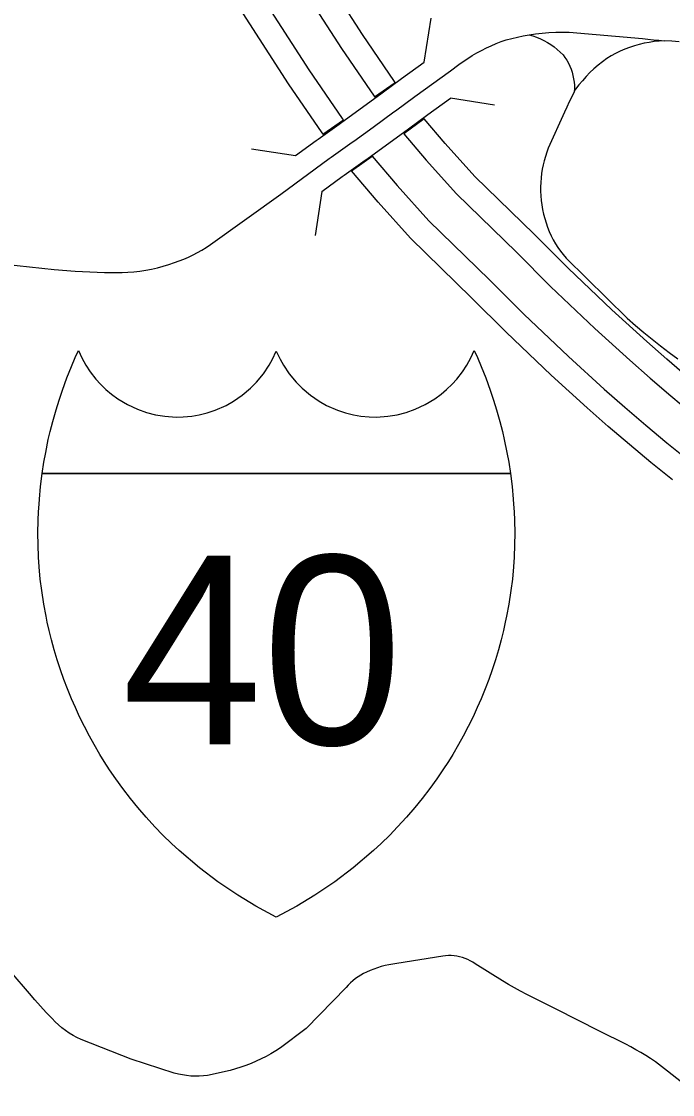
# Model space of a CAD drawing. Extents: x -19 to 366, y -4 to 359.
# Drawn here: x 152.458 to 152.873, y 194.702 to 195.386 of the extents above; entities that cross this region are included whole.
import ezdxf

# ---------------------------------------------------------------- set-up
doc = ezdxf.new("R2010")
doc.units = 0
for name, color, linetype in [('Level 19', 7, 'Continuous'), ('Level 23', 7, 'Continuous'), ('Level 33', 7, 'Continuous'), ('Level 39', 7, 'Continuous'), ('Level 60', 7, 'Continuous')]:
    doc.layers.add(name, color=color, linetype=linetype)

msp = doc.modelspace()

# ---------------------------------------------------------------- linework, layer by layer
at = {"layer": 'Level 19'}
for points in [[(152.25878, 195.92345), (152.24962, 195.91019), (152.26472, 195.89895), (152.3093, 195.86117), (152.35554, 195.8167), (152.39073, 195.77782), (152.42126, 195.74052), (152.45938, 195.68705), (152.49117, 195.63718), (152.51483, 195.60003), (152.54353, 195.55479), (152.57113, 195.51134), (152.58689, 195.48643), (152.59011, 195.48136), (152.61021, 195.4496), (152.63141, 195.41627), (152.66179, 195.36908), (152.68263, 195.33864), (152.68301, 195.33812)], [(152.68301, 195.33812), (152.69614, 195.34743), (152.69578, 195.34793), (152.6752, 195.37798), (152.64497, 195.42495), (152.6238, 195.45822), (152.6037, 195.48998), (152.60049, 195.49505), (152.58473, 195.51996), (152.55712, 195.56341), (152.52842, 195.60866), (152.50475, 195.64583), (152.47273, 195.69606), (152.43405, 195.7503), (152.40293, 195.78832), (152.3671, 195.82792), (152.32009, 195.87312), (152.27475, 195.91156), (152.25878, 195.92345)], [(152.23596, 195.88967), (152.22714, 195.87616), (152.23938, 195.86705), (152.28199, 195.83093), (152.3263, 195.78833), (152.35986, 195.75124), (152.38889, 195.71577), (152.42561, 195.66427), (152.45683, 195.6153), (152.48046, 195.57819), (152.50915, 195.53296), (152.53674, 195.48953), (152.5525, 195.46463), (152.55571, 195.45956), (152.57582, 195.42778), (152.59712, 195.39432), (152.62786, 195.34655), (152.64937, 195.31514), (152.64999, 195.31429)], [(152.64999, 195.31429), (152.66311, 195.32362), (152.66252, 195.32443), (152.64127, 195.35545), (152.61068, 195.403), (152.58942, 195.43641), (152.56931, 195.46818), (152.56609, 195.47325), (152.55033, 195.49815), (152.52275, 195.54159), (152.49405, 195.58682), (152.47041, 195.62395), (152.43896, 195.67328), (152.40169, 195.72556), (152.37206, 195.76175), (152.33786, 195.79955), (152.29279, 195.84289), (152.2494, 195.87966), (152.23596, 195.88967)], [(152.88226, 195.15981), (152.86934, 195.17089), (152.85658, 195.18214), (152.83438, 195.20232), (152.80652, 195.22885), (152.78476, 195.25055), (152.7469, 195.2874), (152.72794, 195.30848), (152.71462, 195.32414), (152.7016, 195.31459)], [(152.7016, 195.31459), (152.71582, 195.29788), (152.73529, 195.27623), (152.77346, 195.23908), (152.79528, 195.21732), (152.82342, 195.19053), (152.84584, 195.17015), (152.85878, 195.15874), (152.87187, 195.14751), (152.88513, 195.13648)], [(152.8731, 195.09384), (152.8593, 195.105), (152.84559, 195.1164), (152.83206, 195.12801), (152.81867, 195.13981), (152.79568, 195.16072), (152.76686, 195.18815), (152.74488, 195.21008), (152.70592, 195.248), (152.68517, 195.27107), (152.66827, 195.29094), (152.68134, 195.30042)], [(152.68134, 195.30042), (152.69729, 195.28167), (152.71753, 195.25916), (152.75618, 195.22154), (152.7781, 195.19968), (152.80664, 195.17251), (152.82941, 195.1518), (152.84262, 195.14015), (152.85598, 195.1287), (152.86951, 195.11744), (152.88316, 195.10641)]]:
    msp.add_lwpolyline(points, dxfattribs=at)
at = {"layer": 'Level 23'}
for points in [[(152.47096, 195.09793), (152.47205, 195.10507), (152.47318, 195.11139), (152.47485, 195.11953), (152.47608, 195.12483), (152.47768, 195.13113), (152.47976, 195.13854), (152.48167, 195.14472), (152.4838, 195.1511), (152.48665, 195.15893), (152.48958, 195.16628), (152.49202, 195.17199), (152.49405, 195.17649), (152.49625, 195.17164), (152.49879, 195.16702), (152.50157, 195.16277), (152.50521, 195.15807), (152.50808, 195.1549), (152.51164, 195.15146), (152.51523, 195.14845), (152.51913, 195.14561), (152.52532, 195.1419), (152.53168, 195.13894), (152.53743, 195.1369), (152.54312, 195.13544), (152.54922, 195.13443), (152.55631, 195.13396), (152.56097, 195.13405), (152.56632, 195.13455), (152.57108, 195.13536), (152.57619, 195.13662), (152.58132, 195.13832), (152.58823, 195.14136), (152.593, 195.14404), (152.59853, 195.14782), (152.60384, 195.15229), (152.60772, 195.1562), (152.61215, 195.16158), (152.6158, 195.16704), (152.61794, 195.17088), (152.6203, 195.17593)], [(152.6203, 195.17593), (152.62265, 195.17088), (152.6248, 195.16704), (152.62845, 195.16158), (152.63287, 195.1562), (152.63675, 195.15229), (152.64206, 195.14782), (152.64759, 195.14404), (152.65237, 195.14136), (152.65927, 195.13832), (152.66441, 195.13662), (152.66951, 195.13536), (152.67427, 195.13455), (152.67962, 195.13405), (152.68429, 195.13396), (152.69137, 195.13443), (152.69748, 195.13544), (152.70316, 195.1369), (152.70891, 195.13894), (152.71527, 195.1419), (152.72146, 195.14561), (152.72537, 195.14845), (152.72895, 195.15146), (152.73251, 195.1549), (152.73538, 195.15807), (152.73902, 195.16277), (152.7418, 195.16702), (152.74434, 195.17164), (152.74654, 195.17649), (152.74858, 195.17199), (152.75101, 195.16628), (152.75394, 195.15893), (152.75679, 195.1511), (152.75892, 195.14472), (152.76083, 195.13854), (152.76291, 195.13113), (152.76451, 195.12483), (152.76574, 195.11953), (152.76741, 195.11139), (152.76854, 195.10507), (152.76963, 195.09793)], [(152.6203, 194.81502), (152.60721, 194.822), (152.5957, 194.82892), (152.58303, 194.83748), (152.57121, 194.84643), (152.55828, 194.85745), (152.55346, 194.86194), (152.54798, 194.86731), (152.54289, 194.87256), (152.53733, 194.87866), (152.53186, 194.88501), (152.5273, 194.89063), (152.52237, 194.89706), (152.51787, 194.90328), (152.51398, 194.90898), (152.51056, 194.91426), (152.50774, 194.91881), (152.504, 194.92519), (152.5011, 194.93041), (152.4979, 194.93651), (152.49479, 194.94282), (152.49209, 194.94867), (152.48964, 194.9543), (152.48706, 194.96063), (152.48483, 194.96649), (152.48267, 194.97261), (152.48057, 194.97901), (152.47861, 194.98555), (152.4769, 194.9918), (152.47542, 194.99773), (152.47422, 195.00302), (152.4734, 195.00695), (152.47198, 195.01456), (152.47061, 195.02333), (152.46968, 195.03065), (152.46901, 195.03836), (152.46861, 195.0446), (152.46832, 195.05251), (152.46824, 195.0599), (152.46839, 195.06811), (152.46862, 195.07352), (152.46892, 195.07848), (152.46915, 195.0816), (152.46992, 195.08968), (152.47095, 195.09793)], [(152.76963, 195.09793), (152.47096, 195.09793)], [(152.47096, 195.09793), (152.76963, 195.09793)], [(152.76963, 195.09793), (152.77067, 195.08968), (152.77144, 195.0816), (152.77167, 195.07848), (152.77197, 195.07352), (152.7722, 195.06811), (152.77235, 195.0599), (152.77227, 195.05251), (152.77198, 195.0446), (152.77159, 195.03836), (152.77091, 195.03065), (152.76999, 195.02333), (152.76862, 195.01456), (152.76719, 195.00695), (152.76638, 195.00302), (152.76517, 194.99773), (152.76369, 194.9918), (152.76198, 194.98555), (152.76002, 194.97901), (152.75793, 194.97261), (152.75576, 194.96649), (152.75354, 194.96063), (152.75096, 194.9543), (152.7485, 194.94867), (152.7458, 194.94282), (152.74269, 194.93651), (152.73949, 194.93041), (152.73659, 194.92519), (152.73285, 194.91881), (152.73003, 194.91426), (152.72661, 194.90898), (152.72272, 194.90328), (152.71822, 194.89706), (152.7133, 194.89063), (152.70873, 194.88501), (152.70327, 194.87866), (152.6977, 194.87256), (152.69261, 194.86731), (152.68714, 194.86194), (152.68231, 194.85745), (152.66938, 194.84643), (152.65756, 194.83748), (152.64489, 194.82892), (152.63338, 194.822), (152.6203, 194.81502)]]:
    msp.add_lwpolyline(points, dxfattribs=at)
at = {"layer": 'Level 33'}
for points in [[(152.6963, 195.32932), (152.70856, 195.33833), (152.73133, 195.35487), (152.73675, 195.35878), (152.73953, 195.36077), (152.74237, 195.36266), (152.74527, 195.36447), (152.7482, 195.3662), (152.75121, 195.36782), (152.75427, 195.36936), (152.75735, 195.3708), (152.76051, 195.37215), (152.76367, 195.3734), (152.7669, 195.37455), (152.7705, 195.37551), (152.77414, 195.37635), (152.77781, 195.37709), (152.78149, 195.37772)], [(152.78149, 195.37772), (152.78573, 195.37835), (152.78998, 195.37885), (152.79423, 195.37921), (152.79851, 195.37945), (152.80277, 195.37954), (152.80706, 195.37951), (152.85394, 195.3753), (152.85739, 195.37493), (152.86085, 195.37459), (152.8643, 195.37427), (152.86774, 195.37397)], [(152.78149, 195.37772), (152.78395, 195.37703), (152.78637, 195.37621), (152.78874, 195.37524), (152.79105, 195.37414), (152.79329, 195.37291), (152.79544, 195.37155), (152.79752, 195.37007), (152.79951, 195.36847), (152.80141, 195.36676), (152.80319, 195.36494), (152.80442, 195.36326), (152.80557, 195.36149), (152.80662, 195.35966), (152.80752, 195.35777), (152.80832, 195.35583), (152.80899, 195.35383), (152.80955, 195.3518), (152.80997, 195.34974), (152.81027, 195.34765), (152.81042, 195.34555), (152.81046, 195.34345), (152.81036, 195.34134)], [(152.86774, 195.37397), (152.86453, 195.37377), (152.86129, 195.37344), (152.85811, 195.37296), (152.85493, 195.37235), (152.85178, 195.3716), (152.84868, 195.37071), (152.84561, 195.36969), (152.84259, 195.36853), (152.83962, 195.36724), (152.83672, 195.36583), (152.83388, 195.36429), (152.83111, 195.36263), (152.82828, 195.36054), (152.82555, 195.35834), (152.82292, 195.35603), (152.82037, 195.35362), (152.81793, 195.3511), (152.81559, 195.34849), (152.81335, 195.34579), (152.81123, 195.343), (152.81112, 195.34281), (152.81092, 195.34244), (152.81081, 195.34225), (152.81061, 195.34187), (152.81036, 195.34134)], [(152.87733, 195.37329), (152.87254, 195.37361), (152.86774, 195.37397)], [(152.81036, 195.34134), (152.80878, 195.33814), (152.80719, 195.33492), (152.80565, 195.33169), (152.80412, 195.32845), (152.79381, 195.30547), (152.79285, 195.30284), (152.79198, 195.30017), (152.79121, 195.29747), (152.79054, 195.29475), (152.78998, 195.292), (152.78952, 195.28923), (152.78917, 195.28645), (152.78893, 195.28365), (152.7888, 195.28085), (152.78876, 195.27805), (152.78897, 195.2751), (152.78927, 195.27217), (152.78969, 195.26924), (152.7902, 195.26634), (152.79083, 195.26345), (152.79158, 195.26059), (152.79242, 195.25777), (152.79338, 195.25498), (152.79444, 195.25222), (152.79561, 195.24951), (152.79694, 195.24699), (152.79839, 195.24453), (152.79993, 195.24213), (152.80156, 195.2398), (152.80331, 195.23753), (152.80513, 195.23535), (152.84417, 195.19692), (152.84938, 195.1924), (152.85465, 195.18795), (152.85999, 195.18359), (152.86542, 195.17931), (152.8709, 195.17511), (152.87645, 195.171)], [(152.66965, 195.30996), (152.68205, 195.31891), (152.69533, 195.3286), (152.6963, 195.32932)], [(152.43909, 195.23234), (152.47855, 195.22814), (152.49206, 195.22699), (152.51073, 195.22611), (152.51804, 195.22625), (152.52186, 195.22625), (152.52564, 195.22639), (152.52942, 195.22667), (152.5332, 195.22709), (152.53697, 195.22765), (152.54069, 195.22835), (152.54441, 195.22919), (152.54807, 195.23017), (152.55171, 195.23128), (152.5553, 195.23252), (152.55835, 195.23355), (152.56137, 195.2347), (152.56434, 195.23597), (152.56723, 195.23736), (152.5701, 195.23885), (152.57287, 195.24047), (152.57561, 195.24219), (152.57826, 195.24402), (152.62315, 195.27616), (152.65407, 195.29881), (152.65534, 195.29972), (152.66872, 195.30929), (152.66965, 195.30996)], [(152.8818, 194.70748), (152.86978, 194.71668), (152.86211, 194.72271), (152.85907, 194.72472), (152.85595, 194.72668), (152.85282, 194.72857), (152.84964, 194.73041), (152.84643, 194.73218), (152.84318, 194.7339), (152.8264, 194.74227), (152.79887, 194.7562), (152.78001, 194.76572), (152.77607, 194.76776), (152.77217, 194.76988), (152.76834, 194.7721), (152.76455, 194.77439), (152.7471, 194.78529), (152.74558, 194.78626), (152.74399, 194.78714), (152.74236, 194.78793), (152.74068, 194.78861), (152.73898, 194.78918), (152.73724, 194.78965), (152.73545, 194.79002), (152.73366, 194.79027), (152.73186, 194.79041), (152.73006, 194.79044), (152.72824, 194.79036), (152.72644, 194.79017), (152.69708, 194.78534), (152.6946, 194.78503), (152.69213, 194.78461), (152.68966, 194.78408), (152.68723, 194.78345), (152.68484, 194.78272), (152.68247, 194.78188), (152.68016, 194.78095), (152.67787, 194.77991), (152.676, 194.77903), (152.67418, 194.77804), (152.67244, 194.77694), (152.67075, 194.77574), (152.66913, 194.77445), (152.6676, 194.77307), (152.66616, 194.77159), (152.66478, 194.77004), (152.63932, 194.74398), (152.6229, 194.73151), (152.61993, 194.72961), (152.6169, 194.72782), (152.6138, 194.72612), (152.61065, 194.72453), (152.60745, 194.72304), (152.60423, 194.72166), (152.60092, 194.72039), (152.59762, 194.71923), (152.59424, 194.71818), (152.59086, 194.71724), (152.57639, 194.71392), (152.57375, 194.71365), (152.57108, 194.71352), (152.5684, 194.71351), (152.56572, 194.71364), (152.56306, 194.71389), (152.56042, 194.71429), (152.5578, 194.7148), (152.5552, 194.71545), (152.52774, 194.72437), (152.49573, 194.73684), (152.49313, 194.73811), (152.49062, 194.7395), (152.48816, 194.74102), (152.48579, 194.74265), (152.48352, 194.74439), (152.4813, 194.74625), (152.47921, 194.74821), (152.47721, 194.75028), (152.47347, 194.75415), (152.46982, 194.75812), (152.46629, 194.76219), (152.46285, 194.76634), (152.45115, 194.77979)]]:
    msp.add_lwpolyline(points, dxfattribs=at)
at = {"layer": 'Level 39'}
for points in [[(152.7147, 195.36035), (152.71915, 195.38841)], [(152.68789, 195.34076), (152.70018, 195.3498), (152.7147, 195.36035)], [(152.63259, 195.30069), (152.64574, 195.31033), (152.64709, 195.31128), (152.66041, 195.32081), (152.6613, 195.32146), (152.68789, 195.34076)], [(152.70472, 195.31787), (152.71695, 195.32686), (152.7314, 195.33737)], [(152.75946, 195.33292), (152.7314, 195.33737)], [(152.64938, 195.27777), (152.66239, 195.2873), (152.66359, 195.28816), (152.67703, 195.29777), (152.678, 195.29847), (152.70472, 195.31787)], [(152.60451, 195.30502), (152.63259, 195.30069)], [(152.64938, 195.27777), (152.64505, 195.2497)]]:
    msp.add_lwpolyline(points, dxfattribs=at)
at = {"layer": 'Level 60'}
for points in [[(156.50946, 189.3937), (156.44759, 191.65634), (156.2114, 200.27623), (155.97446, 208.89626), (155.73678, 217.51643), (155.49836, 226.13674), (155.2592, 234.75719), (155.01929, 243.37778), (154.77865, 251.9985), (154.53727, 260.61937), (154.29515, 269.24038), (154.0523, 277.86152), (153.80871, 286.48281), (153.56438, 295.10424), (153.31933, 303.72581), (153.07354, 312.34752), (152.82702, 320.96938), (152.57978, 329.59137), (152.3318, 338.21351), (152.0831, 346.83579)], [(154.11585, 1.87092), (153.9063, 10.48743), (153.69602, 19.10409), (153.48501, 27.72087), (153.27327, 36.3378), (153.0608, 44.95486), (152.84759, 53.57206), (152.63366, 62.1894), (152.419, 70.80688), (152.20362, 79.42449), (151.98751, 88.04225), (151.77068, 96.66014), (151.55312, 105.27817), (151.33484, 113.89634), (151.11584, 122.51465), (150.89612, 131.13311), (150.67568, 139.7517), (150.45452, 148.37043), (150.23264, 156.98931), (150.01005, 165.60832), (149.78674, 174.22748), (149.56272, 182.84677), (149.33799, 191.46621), (149.11254, 200.0858), (148.88638, 208.70552), (148.65952, 217.32539), (148.43194, 225.9454), (148.20366, 234.56555), (147.97466, 243.18584), (147.74497, 251.80628), (147.51457, 260.42687), (147.28346, 269.04759), (147.05165, 277.66846), (146.81914, 286.28948), (146.58593, 294.91064), (146.35202, 303.53194), (146.11742, 312.15339), (145.88211, 320.77499), (145.64611, 329.39673), (145.40941, 338.01861), (145.17202, 346.64065)], [(0, 189.51617), (7.11214, 189.52059), (14.22427, 189.53386), (21.33637, 189.55597), (28.44845, 189.58693), (35.56048, 189.62672), (42.67245, 189.67537), (49.78436, 189.73285), (56.89619, 189.79918), (64.00793, 189.87436), (71.11958, 189.95838), (78.23111, 190.05124), (85.34253, 190.15294), (92.45381, 190.26349), (99.56495, 190.38288), (106.67593, 190.51112), (113.78675, 190.6482), (120.89739, 190.79412), (128.00785, 190.94888), (135.11811, 191.11248), (142.22816, 191.28493), (149.33799, 191.46621), (156.44759, 191.65634), (163.55694, 191.85531), (170.66605, 192.06312), (177.77489, 192.27977), (184.88345, 192.50526), (191.99173, 192.73959), (199.09971, 192.98276), (206.20739, 193.23477), (213.31474, 193.49561), (220.42177, 193.7653), (227.52845, 194.04382), (234.63479, 194.33118), (241.74076, 194.62738), (248.84635, 194.93241), (255.95157, 195.24628), (263.05638, 195.56898), (270.16079, 195.90052), (277.26478, 196.24089), (284.36834, 196.5901), (291.47147, 196.94814), (298.57414, 197.31501), (305.67635, 197.69072), (312.77809, 198.07525), (319.87934, 198.46862), (326.9801, 198.87082), (334.08035, 199.28185), (341.18009, 199.7017)]]:
    msp.add_spline(points, degree=3, dxfattribs=at)

# ---------------------------------------------------------------- texts
at = {"layer": 'Level 23'}
msp.add_text('40', height=0.120302, dxfattribs=at).set_placement((152.52184, 194.92513))

doc.saveas('drawing.dxf')
